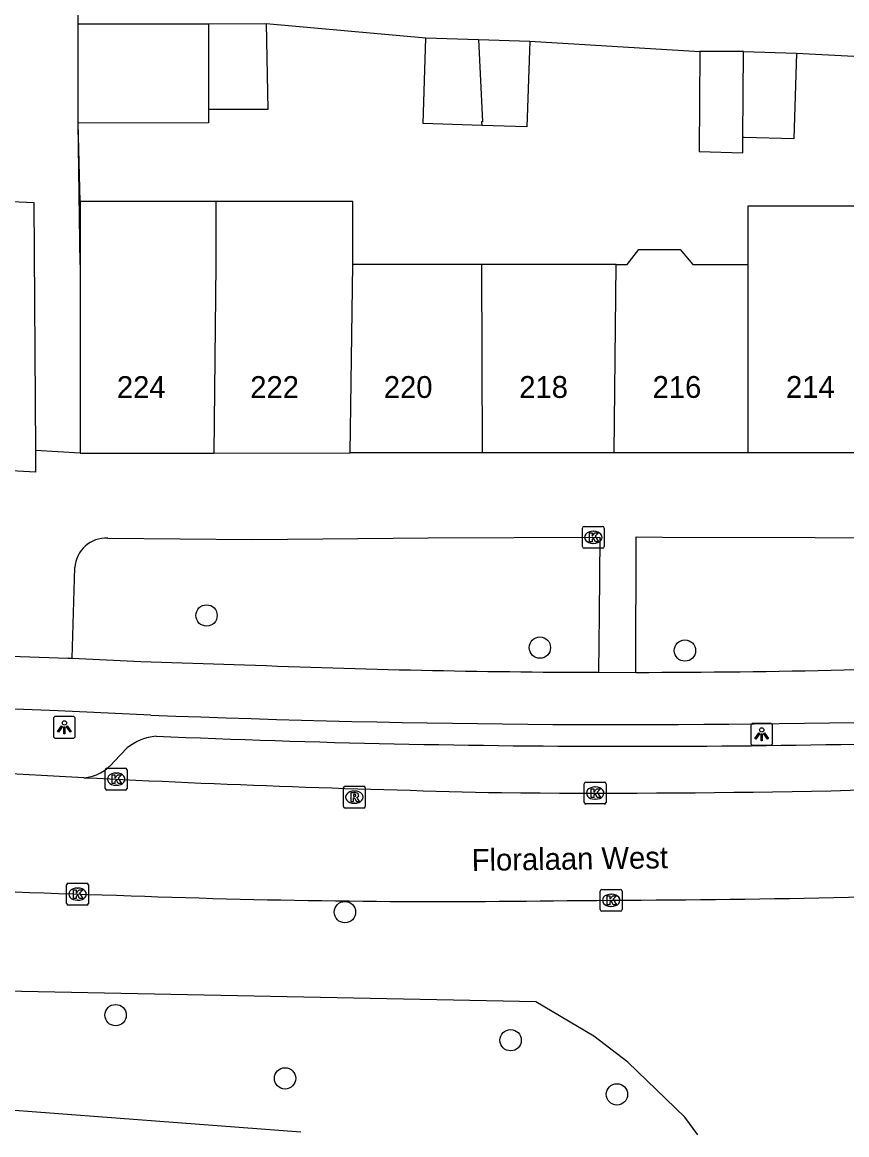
# Model space of a CAD drawing. Extents: x 162250 to 162654, y 380744 to 381605.
# Drawn here: x 162377.1 to 162414.9, y 380743.9 to 380794.8 of the extents above; entities that cross this region are included whole.
import ezdxf

# ---------------------------------------------------------------- set-up
doc = ezdxf.new("R2010")
doc.units = 0
for name, color, linetype in [('IMGEO_Berm_groen', 7, 'Continuous'), ('IMGEO_Boom', 7, 'Continuous'), ('IMGEO_Fietspad_open', 7, 'Continuous'), ('IMGEO_Kolk', 7, 'Continuous'), ('IMGEO_Lichtpunt', 7, 'Continuous'), ('IMGEO_Muur', 7, 'Continuous'), ('IMGEO_Openbare_ruimte_label', 7, 'Continuous'), ('IMGEO_Pand', 7, 'Continuous'), ('IMGEO_Pand_nummerreeks', 7, 'Continuous'), ('IMGEO_Parkeervlak_open', 7, 'Continuous'), ('IMGEO_Rijbaan_lokaal_gesloten', 7, 'Continuous'), ('IMGEO_Rioolput', 7, 'Continuous'), ('IMGEO_Voetpad_open', 7, 'Continuous')]:
    doc.layers.add(name, color=color, linetype=linetype)

msp = doc.modelspace()

# ---------------------------------------------------------------- linework, layer by layer
at = {"layer": 'IMGEO_Berm_groen'}
msp.add_lwpolyline([(162408.039, 380743.876), (162407.436, 380744.677), (162404.826, 380747.208), (162403.266, 380748.391), (162400.616, 380749.97), (162399.119, 380750), (162364.084, 380750.702), (162336.758, 380753.324), (162334.985, 380750.161)], dxfattribs=at)
at = {"layer": 'IMGEO_Boom'}
for centre in [(162385.519, 380767.66), (162400.793, 380766.19), (162407.441, 380766.055), (162391.86, 380754.072), (162381.353, 380749.354), (162399.453, 380748.207), (162389.117, 380746.459), (162404.323, 380745.723)]:
    msp.add_circle(centre, 0.489, dxfattribs=at)
at = {"layer": 'IMGEO_Fietspad_open'}
for points in [[(162362.122, 380766.467), (162362.396, 380766.447), (162364.674, 380766.364), (162374.346, 380765.874), (162379.159, 380765.711), (162379.357, 380765.701)], [(162379.357, 380765.701), (162382.504, 380765.547), (162387.255, 380765.402)], [(162403.478, 380765.057), (162405.196, 380765.055)], [(162382.962, 380763.101), (162378.725, 380763.288), (162373.944, 380763.475), (162364.536, 380763.945), (162361.246, 380764.444)]]:
    msp.add_lwpolyline(points, dxfattribs=at)
for centre, radius, start, end in [((162404.757, 381206.79), 441.735, 267.72932, 269.83414), ((162404.755, 381209.577), 444.522, 270.05681, 272.51805), ((162404.756, 381306.578), 543.914, 267.70365, 271.58761)]:
    msp.add_arc(centre, radius, start, end, dxfattribs=at)
at = {"layer": 'IMGEO_Kolk'}
for p, q in [((162402.742, 380770.814), (162402.742, 380771.666)), ((162402.817, 380771.74), (162403.669, 380771.74)), ((162403.23, 380771.52), (162403.255, 380771.52)), ((162403.743, 380771.666), (162403.743, 380770.814)), ((162403.253, 380770.96), (162403.228, 380770.96)), ((162403.669, 380770.74), (162402.817, 380770.74)), ((162380.88, 380759.735), (162380.88, 380760.587)), ((162380.955, 380760.661), (162381.807, 380760.661)), ((162381.368, 380760.441), (162381.393, 380760.441)), ((162381.881, 380760.587), (162381.881, 380759.735)), ((162381.391, 380759.881), (162381.366, 380759.881)), ((162402.828, 380759.1), (162402.828, 380759.952)), ((162402.903, 380760.026), (162403.755, 380760.026)), ((162403.316, 380759.806), (162403.341, 380759.806)), ((162403.829, 380759.952), (162403.829, 380759.1)), ((162381.807, 380759.661), (162380.955, 380759.661)), ((162403.339, 380759.246), (162403.314, 380759.246)), ((162403.755, 380759.026), (162402.903, 380759.026)), ((162379.109, 380754.472), (162379.109, 380755.324)), ((162379.184, 380755.398), (162380.036, 380755.398)), ((162379.597, 380755.178), (162379.622, 380755.178)), ((162380.11, 380755.324), (162380.11, 380754.472)), ((162403.636, 380755.113), (162404.488, 380755.113)), ((162379.62, 380754.618), (162379.595, 380754.618)), ((162403.561, 380754.187), (162403.561, 380755.039)), ((162404.049, 380754.893), (162404.074, 380754.893)), ((162404.562, 380755.039), (162404.562, 380754.187)), ((162380.036, 380754.398), (162379.184, 380754.398)), ((162404.488, 380754.113), (162403.636, 380754.113)), ((162404.072, 380754.333), (162404.047, 380754.333))]:
    msp.add_line(p, q, dxfattribs=at)
for points in [[(162402.742, 380770.814), (162402.742, 380771.666)], [(162402.817, 380771.74), (162403.669, 380771.74)], [(162403.063, 380771.44), (162403.186, 380771.44), (162403.186, 380771.289), (162403.316, 380771.44), (162403.48, 380771.44), (162403.334, 380771.289), (162403.487, 380771.04), (162403.335, 380771.04), (162403.25, 380771.204), (162403.186, 380771.137), (162403.186, 380771.04), (162403.063, 380771.04), (162403.063, 380771.44)], [(162403.743, 380771.666), (162403.743, 380770.814)], [(162403.669, 380770.74), (162402.817, 380770.74)], [(162380.88, 380759.735), (162380.88, 380760.587)], [(162380.955, 380760.661), (162381.807, 380760.661)], [(162381.201, 380760.361), (162381.324, 380760.361), (162381.324, 380760.21), (162381.454, 380760.361), (162381.618, 380760.361), (162381.472, 380760.21), (162381.625, 380759.961), (162381.473, 380759.961), (162381.388, 380760.125), (162381.324, 380760.058), (162381.324, 380759.961), (162381.201, 380759.961), (162381.201, 380760.361)], [(162381.881, 380760.587), (162381.881, 380759.735)], [(162402.828, 380759.1), (162402.828, 380759.952)], [(162402.903, 380760.026), (162403.755, 380760.026)], [(162403.149, 380759.726), (162403.272, 380759.726), (162403.272, 380759.575), (162403.402, 380759.726), (162403.566, 380759.726), (162403.42, 380759.575), (162403.573, 380759.326), (162403.421, 380759.326), (162403.336, 380759.49), (162403.272, 380759.423), (162403.272, 380759.326), (162403.149, 380759.326), (162403.149, 380759.726)], [(162403.829, 380759.952), (162403.829, 380759.1)], [(162381.807, 380759.661), (162380.955, 380759.661)], [(162403.755, 380759.026), (162402.903, 380759.026)], [(162379.109, 380754.472), (162379.109, 380755.324)], [(162379.184, 380755.398), (162380.036, 380755.398)], [(162379.43, 380755.098), (162379.553, 380755.098), (162379.553, 380754.947), (162379.683, 380755.098), (162379.847, 380755.098), (162379.701, 380754.947), (162379.854, 380754.698), (162379.702, 380754.698), (162379.617, 380754.862), (162379.553, 380754.795), (162379.553, 380754.698), (162379.43, 380754.698), (162379.43, 380755.098)], [(162380.11, 380755.324), (162380.11, 380754.472)], [(162403.636, 380755.113), (162404.488, 380755.113)], [(162403.561, 380754.187), (162403.561, 380755.039)], [(162403.882, 380754.813), (162404.005, 380754.813), (162404.005, 380754.662), (162404.135, 380754.813), (162404.299, 380754.813), (162404.153, 380754.662), (162404.306, 380754.413), (162404.154, 380754.413), (162404.069, 380754.577), (162404.005, 380754.51), (162404.005, 380754.413), (162403.882, 380754.413), (162403.882, 380754.813)], [(162404.562, 380755.039), (162404.562, 380754.187)], [(162380.036, 380754.398), (162379.184, 380754.398)], [(162404.488, 380754.113), (162403.636, 380754.113)]]:
    msp.add_lwpolyline(points, dxfattribs=at)
for centre, start, end in [((162402.819, 380771.664), 91.552, 178.448), ((162402.819, 380771.664), 91.552, 178.448), ((162403.667, 380771.664), 1.552, 88.448), ((162403.667, 380771.664), 1.552, 88.448), ((162402.819, 380770.816), 181.552, 268.448), ((162402.819, 380770.816), 181.552, 268.448), ((162403.667, 380770.816), 271.552, 358.448), ((162403.667, 380770.816), 271.552, 358.448), ((162380.957, 380760.585), 91.552, 178.448), ((162380.957, 380760.585), 91.552, 178.448), ((162381.805, 380760.585), 1.552, 88.448), ((162381.805, 380760.585), 1.552, 88.448), ((162380.957, 380759.737), 181.552, 268.448), ((162380.957, 380759.737), 181.552, 268.448), ((162381.805, 380759.737), 271.552, 358.448), ((162381.805, 380759.737), 271.552, 358.448), ((162402.905, 380759.95), 91.552, 178.448), ((162402.905, 380759.95), 91.552, 178.448), ((162403.753, 380759.95), 1.552, 88.448), ((162403.753, 380759.95), 1.552, 88.448), ((162402.905, 380759.102), 181.552, 268.448), ((162402.905, 380759.102), 181.552, 268.448), ((162403.753, 380759.102), 271.552, 358.448), ((162403.753, 380759.102), 271.552, 358.448), ((162379.186, 380755.322), 91.552, 178.448), ((162379.186, 380755.322), 91.552, 178.448), ((162380.034, 380755.322), 1.552, 88.448), ((162380.034, 380755.322), 1.552, 88.448), ((162403.638, 380755.037), 91.552, 178.448), ((162403.638, 380755.037), 91.552, 178.448), ((162404.486, 380755.037), 1.552, 88.448), ((162404.486, 380755.037), 1.552, 88.448), ((162379.186, 380754.474), 181.552, 268.448), ((162379.186, 380754.474), 181.552, 268.448), ((162380.034, 380754.474), 271.552, 358.448), ((162380.034, 380754.474), 271.552, 358.448), ((162403.638, 380754.189), 181.552, 268.448), ((162403.638, 380754.189), 181.552, 268.448), ((162404.486, 380754.189), 271.552, 358.448), ((162404.486, 380754.189), 271.552, 358.448)]:
    msp.add_arc(centre, 0.0765, start, end, dxfattribs=at)
for centre, major_axis, ratio, start_param, end_param in [((162403.229, 380771.24), (-0.387, 0.002), 0.722429, 4.712389, 7.853982), ((162403.254, 380771.24), (-0.39, 0.002), 0.717154, 1.570796, 4.712389), ((162381.367, 380760.161), (-0.387, 0.002), 0.722429, 4.712389, 7.853982), ((162381.392, 380760.161), (-0.39, 0.002), 0.717154, 1.570796, 4.712389), ((162403.315, 380759.526), (-0.387, 0.002), 0.722429, 4.712389, 7.853982), ((162403.34, 380759.526), (-0.39, 0.002), 0.717154, 1.570796, 4.712389), ((162379.596, 380754.898), (-0.387, 0.002), 0.722429, 4.712389, 7.853982), ((162379.621, 380754.898), (-0.39, 0.002), 0.717154, 1.570796, 4.712389), ((162404.048, 380754.613), (-0.387, 0.002), 0.722429, 4.712389, 7.853982), ((162404.073, 380754.613), (-0.39, 0.002), 0.717154, 1.570796, 4.712389)]:
    msp.add_ellipse(centre, major_axis=major_axis, ratio=ratio, start_param=start_param, end_param=end_param, dxfattribs=at)
at = {"layer": 'IMGEO_Lichtpunt'}
for p, q in [((162378.507, 380762.939), (162378.507, 380762.132)), ((162378.507, 380762.939), (162378.507, 380762.132)), ((162379.409, 380763.034), (162378.601, 380763.034)), ((162379.409, 380763.034), (162378.601, 380763.034)), ((162379.503, 380762.132), (162379.503, 380762.939)), ((162379.503, 380762.132), (162379.503, 380762.939)), ((162410.458, 380762.62), (162410.458, 380761.813)), ((162410.458, 380762.62), (162410.458, 380761.813)), ((162411.36, 380762.715), (162410.552, 380762.715)), ((162411.36, 380762.715), (162410.552, 380762.715)), ((162411.454, 380761.813), (162411.454, 380762.62)), ((162411.454, 380761.813), (162411.454, 380762.62)), ((162378.601, 380762.038), (162379.409, 380762.038)), ((162378.601, 380762.038), (162379.409, 380762.038)), ((162410.552, 380761.719), (162411.36, 380761.719)), ((162410.552, 380761.719), (162411.36, 380761.719))]:
    msp.add_line(p, q, dxfattribs=at)
for points in [[(162378.881, 380762.603), (162378.92, 380762.575), (162378.732, 380762.313), (162378.694, 380762.34), (162378.881, 380762.603)], [(162378.983, 380762.555), (162379.03, 380762.555), (162379.03, 380762.233), (162378.983, 380762.233), (162378.983, 380762.555)], [(162379.093, 380762.575), (162379.131, 380762.602), (162379.318, 380762.34), (162379.279, 380762.312), (162379.093, 380762.575)], [(162410.832, 380762.284), (162410.871, 380762.256), (162410.683, 380761.994), (162410.645, 380762.021), (162410.832, 380762.284)], [(162410.934, 380762.236), (162410.981, 380762.236), (162410.981, 380761.914), (162410.934, 380761.914), (162410.934, 380762.236)], [(162411.044, 380762.256), (162411.082, 380762.283), (162411.269, 380762.021), (162411.23, 380761.993), (162411.044, 380762.256)]]:
    msp.add_lwpolyline(points, dxfattribs=at)
for centre in [(162379.006, 380762.737), (162410.957, 380762.418)]:
    msp.add_circle(centre, 0.0994, dxfattribs=at)
for centre, start, end in [((162378.601, 380762.939), 90, 180), ((162378.601, 380762.939), 90, 180), ((162379.409, 380762.939), 0, 90), ((162379.409, 380762.939), 0, 90), ((162410.552, 380762.62), 90, 180), ((162410.552, 380762.62), 90, 180), ((162411.36, 380762.62), 0, 90), ((162411.36, 380762.62), 0, 90), ((162378.601, 380762.132), 180, 270), ((162378.601, 380762.132), 180, 270), ((162379.409, 380762.132), 270, 0), ((162379.409, 380762.132), 270, 360), ((162410.552, 380761.813), 180, 270), ((162410.552, 380761.813), 180, 270), ((162411.36, 380761.813), 270, 0), ((162411.36, 380761.813), 270, 360)]:
    msp.add_arc(centre, 0.0946, start, end, dxfattribs=at)
at = {"layer": 'IMGEO_Muur'}
msp.add_lwpolyline([(162379.732, 380783.736), (162379.64, 380790.215)], dxfattribs=at)
at = {"layer": 'IMGEO_Pand'}
for points in [[(162379.639, 380794.764), (162385.612, 380794.767)], [(162379.64, 380790.215), (162379.639, 380794.764)], [(162388.257, 380794.768), (162388.331, 380790.837), (162385.606, 380790.836)], [(162385.612, 380794.767), (162385.606, 380790.836)], [(162385.612, 380794.767), (162388.257, 380794.768)], [(162398.131, 380790.105), (162395.441, 380790.191), (162395.568, 380794.116)], [(162395.568, 380794.116), (162397.989, 380794.038)], [(162397.989, 380794.038), (162400.328, 380793.963)], [(162397.989, 380794.038), (162398.169, 380790.266), (162398.125, 380790.267), (162398.131, 380790.105)], [(162400.328, 380793.963), (162400.202, 380790.038), (162398.131, 380790.105)], [(162408.121, 380793.499), (162408.098, 380788.909), (162410.093, 380788.845), (162410.097, 380789.561)], [(162410.117, 380793.489), (162408.246, 380793.498), (162408.121, 380793.499)], [(162410.097, 380789.561), (162410.117, 380793.489)], [(162412.552, 380793.411), (162412.426, 380789.486), (162410.155, 380789.559), (162410.097, 380789.561)], [(162410.117, 380793.489), (162412.552, 380793.411)], [(162385.606, 380790.836), (162385.606, 380790.218), (162379.64, 380790.215)], [(162385.953, 380786.617), (162379.732, 380786.616)], [(162379.732, 380786.616), (162379.732, 380783.736), (162379.734, 380775.101)], [(162385.953, 380786.617), (162385.953, 380783.731), (162385.854, 380775.102)], [(162392.216, 380783.732), (162392.216, 380786.618), (162385.953, 380786.617)], [(162410.335, 380783.736), (162410.335, 380786.419), (162416.426, 380786.42), (162416.391, 380783.738)], [(162404.286, 380783.742), (162404.46, 380783.742), (162404.798, 380783.742), (162405.323, 380784.428), (162407.215, 380784.428), (162407.795, 380783.742), (162410.335, 380783.736)], [(162392.106, 380775.104), (162392.216, 380783.732)], [(162398.122, 380783.74), (162392.427, 380783.739), (162392.216, 380783.732)], [(162404.286, 380783.742), (162398.122, 380783.74)], [(162398.122, 380783.74), (162398.152, 380775.105)], [(162404.195, 380775.107), (162404.286, 380783.742)], [(162410.331, 380775.108), (162410.335, 380783.254), (162410.335, 380783.736)], [(162379.734, 380775.101), (162385.854, 380775.102)], [(162385.854, 380775.102), (162392.106, 380775.104)], [(162398.152, 380775.105), (162392.106, 380775.104)], [(162404.195, 380775.107), (162398.152, 380775.105)], [(162410.331, 380775.108), (162404.195, 380775.107)], [(162416.278, 380775.109), (162410.331, 380775.108)]]:
    msp.add_lwpolyline(points, dxfattribs=at)
at = {"layer": 'IMGEO_Parkeervlak_open'}
msp.add_lwpolyline([(162381.882, 380761.595), (162381.281, 380760.976)], dxfattribs=at)
for centre, radius, start, end in [((162383.482, 380759.555), 2.593, 96.1426, 128.1158), ((162405.066, 381275.788), 514.12, 267.56295, 272.42918), ((162379.762, 380762.141), 1.914, 273.9269, 322.5219)]:
    msp.add_arc(centre, radius, start, end, dxfattribs=at)
at = {"layer": 'IMGEO_Rijbaan_lokaal_gesloten'}
for points in [[(162379.893, 380760.231), (162370.995, 380760.72), (162363.837, 380761.194)], [(162389.847, 380744), (162372.871, 380745.275)]]:
    msp.add_lwpolyline(points, dxfattribs=at)
for centre, radius, start, end in [((162415.521, 381486.979), 727.621, 267.193381, 268.701709), ((162403.531, 381266.116), 506.591, 269.49149, 272.70377), ((162391.291, 381105.662), 350.958, 265.01902, 268.49316), ((162396.188, 381130.153), 375.593, 267.84456, 270.89423), ((162400.198, 381473.033), 718.429, 270.147714, 271.879216)]:
    msp.add_arc(centre, radius, start, end, dxfattribs=at)
at = {"layer": 'IMGEO_Rioolput'}
for p, q in [((162391.794, 380758.913), (162391.794, 380759.765)), ((162391.869, 380759.839), (162392.721, 380759.839)), ((162392.795, 380759.765), (162392.795, 380758.913)), ((162392.282, 380759.619), (162392.307, 380759.619)), ((162392.721, 380758.839), (162391.869, 380758.839)), ((162392.305, 380759.059), (162392.28, 380759.059))]:
    msp.add_line(p, q, dxfattribs=at)
for points in [[(162391.794, 380758.913), (162391.794, 380759.765)], [(162391.869, 380759.839), (162392.721, 380759.839)], [(162392.795, 380759.765), (162392.795, 380758.913)], [(162392.383, 380759.537), (162392.131, 380759.539), (162392.131, 380759.139)], [(162392.131, 380759.139), (162392.255, 380759.139), (162392.255, 380759.301), (162392.266, 380759.301)], [(162392.309, 380759.458), (162392.255, 380759.458), (162392.255, 380759.377)], [(162392.255, 380759.377), (162392.307, 380759.377)], [(162392.313, 380759.272), (162392.384, 380759.139), (162392.524, 380759.139), (162392.459, 380759.265)], [(162392.721, 380758.839), (162391.869, 380758.839)]]:
    msp.add_lwpolyline(points, dxfattribs=at)
for centre, radius, start, end in [((162391.871, 380759.763), 0.0765, 91.552, 178.448), ((162391.871, 380759.763), 0.0765, 91.552, 178.448), ((162392.719, 380759.763), 0.0765, 1.552, 88.448), ((162392.719, 380759.763), 0.0765, 1.552, 88.448), ((162392.265, 380759.248), 0.0533, 26.0293, 88.6989), ((162392.291, 380759.566), 0.19, 274.7715, 282.9687), ((162392.315, 380759.362), 0.0964, 77.0061, 93.1865), ((162392.329, 380759.419), 0.0378, 276.6634, 79.6772), ((162392.382, 380759.427), 0.109, 350.3612, 89.416), ((162392.38, 380759.427), 0.112, 277.5842, 350.9817), ((162392.364, 380759.212), 0.108, 29.5134, 73.7905), ((162391.871, 380758.915), 0.0765, 181.552, 268.448), ((162391.871, 380758.915), 0.0765, 181.552, 268.448), ((162392.719, 380758.915), 0.0765, 271.552, 358.448), ((162392.719, 380758.915), 0.0765, 271.552, 358.448)]:
    msp.add_arc(centre, radius, start, end, dxfattribs=at)
for centre, major_axis, ratio, start_param, end_param in [((162392.281, 380759.339), (-0.387, 0.002), 0.722429, 4.712389, 7.853982), ((162392.306, 380759.339), (-0.39, 0.002), 0.717154, 1.570796, 4.712389)]:
    msp.add_ellipse(centre, major_axis=major_axis, ratio=ratio, start_param=start_param, end_param=end_param, dxfattribs=at)
at = {"layer": 'IMGEO_Voetpad_open'}
for points in [[(162379.639, 380794.764), (162379.657, 380797.227)], [(162388.257, 380794.768), (162395.568, 380794.116)], [(162400.328, 380793.963), (162408.121, 380793.499)], [(162412.552, 380793.411), (162420.144, 380793.026)], [(162379.732, 380786.616), (162379.64, 380790.215)], [(162374.33, 380774.409), (162375.246, 380786.679), (162377.61, 380786.569), (162377.681, 380775.212)], [(162377.681, 380775.212), (162377.687, 380774.229), (162374.33, 380774.409)], [(162379.734, 380775.101), (162377.681, 380775.212)], [(162380.997, 380771.209), (162387.632, 380771.139), (162395.668, 380771.214), (162403.543, 380771.241), (162403.514, 380767.691), (162403.478, 380765.057)], [(162405.196, 380765.055), (162405.212, 380771.266), (162406.409, 380771.252), (162427.408, 380771.208)], [(162379.357, 380765.701), (162379.484, 380769.854)]]:
    msp.add_lwpolyline(points, dxfattribs=at)
msp.add_arc((162380.939, 380769.751), 1.459, 87.7351, 175.9584, dxfattribs=at)

# ---------------------------------------------------------------- texts
at = {"layer": 'IMGEO_Openbare_ruimte_label'}
msp.add_text('Floralaan West', height=1, rotation=0.8021, dxfattribs=at).set_placement((162397.676, 380755.958))
at = {"layer": 'IMGEO_Pand_nummerreeks'}
for s, p in [('224', (162381.412, 380777.622)), ('222', (162387.523, 380777.623)), ('220', (162393.643, 380777.624)), ('218', (162399.849, 380777.626)), ('216', (162405.959, 380777.627)), ('214', (162412.073, 380777.629))]:
    msp.add_text(s, height=1, rotation=0.0115, dxfattribs=at).set_placement(p)

doc.saveas('drawing.dxf')
